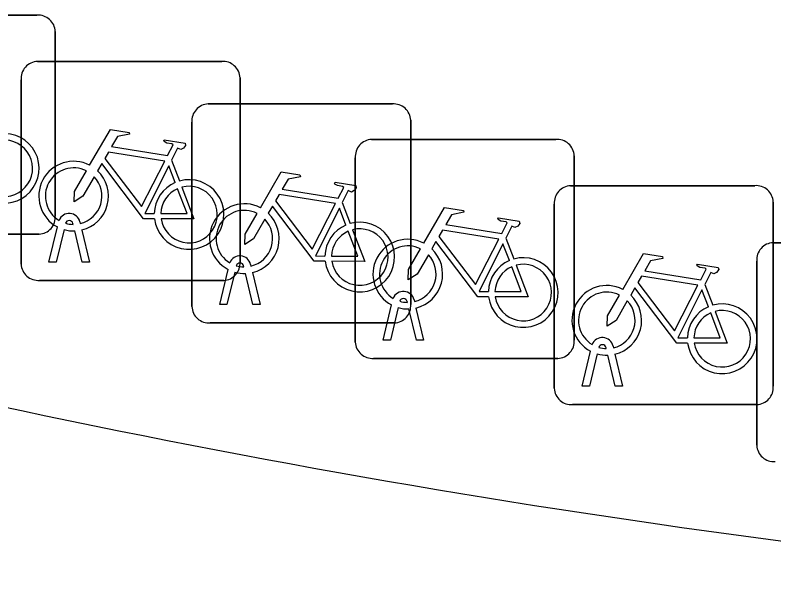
# Model space of a CAD drawing. Extents: x 161772 to 163123, y 383092 to 383917.
# Drawn here: x 163058.113 to 163061.575, y 383651.945 to 383654.513 of the extents above; entities that cross this region are included whole.
import ezdxf

# ---------------------------------------------------------------- set-up
doc = ezdxf.new("R2010")
doc.units = 0
doc.layers.add('IMGEO_Fietsenrek', color=7, linetype='Continuous')
doc.layers.add('IMGEO_Rijbaan_lokaal_gesloten', color=7, linetype='Continuous')

msp = doc.modelspace()

# ---------------------------------------------------------------- linework, layer by layer
at = {"layer": 'IMGEO_Fietsenrek'}
for p, q in [((163057.3719, 383654.5125), (163058.2128, 383654.5125)), ((163058.2128, 383654.5125), (163057.3719, 383654.5125)), ((163058.2965, 383654.4381), (163058.2965, 383653.5972)), ((163058.2965, 383653.5972), (163058.2965, 383654.4381)), ((163058.2149, 383654.3015), (163059.0558, 383654.3015)), ((163059.0558, 383654.3015), (163058.2149, 383654.3015)), ((163059.1395, 383654.2271), (163059.1395, 383653.3862)), ((163059.1395, 383653.3862), (163059.1395, 383654.2271)), ((163058.1405, 383653.3769), (163058.1405, 383654.2178)), ((163058.1405, 383654.2178), (163058.1405, 383653.3769)), ((163058.9939, 383654.1075), (163059.8348, 383654.1075)), ((163059.8348, 383654.1075), (163058.9939, 383654.1075)), ((163058.9195, 383653.1829), (163058.9195, 383654.0238)), ((163058.9195, 383654.0238), (163058.9195, 383653.1829)), ((163059.9185, 383654.0331), (163059.9185, 383653.1922)), ((163059.9185, 383653.1922), (163059.9185, 383654.0331)), ((163059.7399, 383653.9455), (163060.5808, 383653.9455)), ((163060.5808, 383653.9455), (163059.7399, 383653.9455)), ((163058.8272, 383653.8512), (163058.8635, 383653.756)), ((163059.6655, 383653.0209), (163059.6655, 383653.8618)), ((163059.6655, 383653.8618), (163059.6655, 383653.0209)), ((163060.6645, 383653.8711), (163060.6645, 383653.0302)), ((163060.6645, 383653.0302), (163060.6645, 383653.8711)), ((163060.6479, 383653.7345), (163061.4888, 383653.7345)), ((163061.4888, 383653.7345), (163060.6479, 383653.7345)), ((163059.6062, 383653.6572), (163059.6425, 383653.562)), ((163060.5735, 383652.8099), (163060.5735, 383653.6508)), ((163060.5735, 383653.6508), (163060.5735, 383652.8099)), ((163061.5725, 383653.6601), (163061.5725, 383652.8192)), ((163061.5725, 383652.8192), (163061.5725, 383653.6601)), ((163058.4086, 383653.5694), (163058.4104, 383653.5615)), ((163058.2675, 383653.3863), (163058.3058, 383653.5463)), ((163058.3362, 383653.5341), (163058.3009, 383653.3863)), ((163058.3779, 383653.5579), (163058.3769, 383653.5622)), ((163058.4174, 383653.5323), (163058.4524, 383653.3863)), ((163058.2221, 383653.5135), (163057.3812, 383653.5135)), ((163057.3812, 383653.5135), (163058.2221, 383653.5135)), ((163058.419, 383653.3863), (163058.3851, 383653.528)), ((163060.3522, 383653.4952), (163060.3885, 383653.4)), ((163061.5719, 383653.4745), (163062.4128, 383653.4745)), ((163062.4128, 383653.4745), (163061.5719, 383653.4745)), ((163058.3009, 383653.3863), (163058.2675, 383653.3863)), ((163058.4524, 383653.3863), (163058.419, 383653.3863)), ((163059.1569, 383653.3639), (163059.1559, 383653.3682)), ((163059.1876, 383653.3754), (163059.1894, 383653.3675)), ((163061.4975, 383652.5499), (163061.4975, 383653.3908)), ((163061.4975, 383653.3908), (163061.4975, 383652.5499)), ((163059.0465, 383653.1923), (163059.0848, 383653.3523)), ((163059.1152, 383653.3401), (163059.0799, 383653.1923)), ((163059.198, 383653.1923), (163059.1641, 383653.334)), ((163059.1964, 383653.3383), (163059.2314, 383653.1923)), ((163059.0651, 383653.3025), (163058.2242, 383653.3025)), ((163058.2242, 383653.3025), (163059.0651, 383653.3025)), ((163061.2602, 383653.2842), (163061.2965, 383653.189)), ((163059.0799, 383653.1923), (163059.0465, 383653.1923)), ((163059.2314, 383653.1923), (163059.198, 383653.1923)), ((163059.7925, 383653.0303), (163059.8308, 383653.1903)), ((163059.9029, 383653.2019), (163059.9019, 383653.2062)), ((163059.9336, 383653.2134), (163059.9354, 383653.2055)), ((163059.8612, 383653.1781), (163059.8259, 383653.0303)), ((163059.944, 383653.0303), (163059.9101, 383653.172)), ((163059.9424, 383653.1763), (163059.9774, 383653.0303)), ((163059.8441, 383653.1085), (163059.0032, 383653.1085)), ((163059.0032, 383653.1085), (163059.8441, 383653.1085)), ((163059.8259, 383653.0303), (163059.7925, 383653.0303)), ((163059.9774, 383653.0303), (163059.944, 383653.0303)), ((163060.7005, 383652.8193), (163060.7388, 383652.9793)), ((163060.8109, 383652.9909), (163060.8099, 383652.9952)), ((163060.8416, 383653.0024), (163060.8434, 383652.9945)), ((163060.5901, 383652.9465), (163059.7492, 383652.9465)), ((163059.7492, 383652.9465), (163060.5901, 383652.9465)), ((163060.7692, 383652.9671), (163060.7339, 383652.8193)), ((163060.852, 383652.8193), (163060.8181, 383652.961)), ((163060.8504, 383652.9653), (163060.8854, 383652.8193)), ((163060.7339, 383652.8193), (163060.7005, 383652.8193)), ((163060.8854, 383652.8193), (163060.852, 383652.8193)), ((163061.4981, 383652.7355), (163060.6572, 383652.7355)), ((163060.6572, 383652.7355), (163061.4981, 383652.7355))]:
    msp.add_line(p, q, dxfattribs=at)
for points in [[(163058.4531, 383653.8282), (163058.5478, 383653.9917), (163058.634, 383653.9779), (163058.6357, 383653.9692), (163058.5796, 383653.9583), (163058.5534, 383653.913), (163058.8086, 383653.8722)], [(163058.8086, 383653.8722), (163058.8336, 383653.921), (163058.8285, 383653.925), (163058.8053, 383653.9287), (163058.7926, 383653.9362), (163058.7916, 383653.9393), (163058.7938, 383653.9439), (163058.8886, 383653.9288), (163058.8909, 383653.9185), (163058.8815, 383653.9061), (163058.8691, 383653.8997), (163058.8546, 383653.9059), (163058.8272, 383653.8512)], [(163058.7957, 383653.847), (163058.5389, 383653.888), (163058.5222, 383653.8592), (163058.6892, 383653.6389), (163058.7957, 383653.847)], [(163058.7488, 383653.5835), (163058.6991, 383653.5836), (163058.5084, 383653.8353), (163058.4894, 383653.8025)], [(163058.8437, 383653.749), (163058.8144, 383653.8258), (163058.705, 383653.6077), (163058.7477, 383653.6076)], [(163058.4738, 383653.7757), (163058.4222, 383653.6865), (163058.3823, 383653.6605), (163058.3835, 383653.708), (163058.438, 383653.8022)], [(163059.2321, 383653.6342), (163059.3268, 383653.7977), (163059.413, 383653.7839), (163059.4147, 383653.7752), (163059.3586, 383653.7643), (163059.3324, 383653.719), (163059.5876, 383653.6782)], [(163059.5876, 383653.6782), (163059.6126, 383653.727), (163059.6075, 383653.731), (163059.5843, 383653.7347), (163059.5716, 383653.7422), (163059.5706, 383653.7453), (163059.5728, 383653.7499), (163059.6676, 383653.7348), (163059.6699, 383653.7245), (163059.6605, 383653.7121), (163059.6481, 383653.7057), (163059.6336, 383653.7119), (163059.6062, 383653.6572)], [(163058.7777, 383653.6075), (163058.8976, 383653.6073), (163058.8544, 383653.7209)], [(163058.8742, 383653.7278), (163058.9292, 383653.5832), (163058.7791, 383653.5835)], [(163059.5747, 383653.653), (163059.3179, 383653.694), (163059.3012, 383653.6652), (163059.4682, 383653.4449), (163059.5747, 383653.653)], [(163059.5278, 383653.3895), (163059.4781, 383653.3896), (163059.2874, 383653.6413), (163059.2684, 383653.6085)], [(163059.9781, 383653.4722), (163060.0728, 383653.6357), (163060.159, 383653.6219), (163060.1607, 383653.6132), (163060.1046, 383653.6023), (163060.0784, 383653.557), (163060.3336, 383653.5162)], [(163059.2528, 383653.5817), (163059.2012, 383653.4925), (163059.1613, 383653.4665), (163059.1625, 383653.514), (163059.217, 383653.6082)], [(163059.6227, 383653.555), (163059.5934, 383653.6318), (163059.484, 383653.4137), (163059.5267, 383653.4136)], [(163060.3336, 383653.5162), (163060.3586, 383653.565), (163060.3535, 383653.569), (163060.3303, 383653.5727), (163060.3176, 383653.5802), (163060.3166, 383653.5833), (163060.3188, 383653.5879), (163060.4136, 383653.5728), (163060.4159, 383653.5625), (163060.4065, 383653.5501), (163060.3941, 383653.5437), (163060.3796, 383653.5499), (163060.3522, 383653.4952)], [(163059.6532, 383653.5338), (163059.7082, 383653.3892), (163059.5581, 383653.3895)], [(163060.3207, 383653.491), (163060.0639, 383653.532), (163060.0472, 383653.5032), (163060.2142, 383653.2829), (163060.3207, 383653.491)], [(163059.5567, 383653.4135), (163059.6766, 383653.4133), (163059.6334, 383653.5269)], [(163060.2738, 383653.2275), (163060.2241, 383653.2276), (163060.0334, 383653.4793), (163060.0144, 383653.4465)], [(163060.3687, 383653.393), (163060.3394, 383653.4698), (163060.23, 383653.2517), (163060.2727, 383653.2516)], [(163059.9988, 383653.4197), (163059.9472, 383653.3305), (163059.9073, 383653.3045), (163059.9085, 383653.352), (163059.963, 383653.4462)], [(163060.8861, 383653.2612), (163060.9808, 383653.4247), (163061.067, 383653.4109), (163061.0687, 383653.4022), (163061.0126, 383653.3913), (163060.9864, 383653.346), (163061.2416, 383653.3052)], [(163060.3027, 383653.2515), (163060.4226, 383653.2513), (163060.3794, 383653.3649)], [(163060.3992, 383653.3718), (163060.4542, 383653.2272), (163060.3041, 383653.2275)], [(163061.2416, 383653.3052), (163061.2666, 383653.354), (163061.2615, 383653.358), (163061.2383, 383653.3617), (163061.2256, 383653.3692), (163061.2246, 383653.3723), (163061.2268, 383653.3769), (163061.3216, 383653.3618), (163061.3239, 383653.3515), (163061.3145, 383653.3391), (163061.3021, 383653.3327), (163061.2876, 383653.3389), (163061.2602, 383653.2842)], [(163061.2287, 383653.28), (163060.9719, 383653.321), (163060.9552, 383653.2922), (163061.1222, 383653.0719), (163061.2287, 383653.28)], [(163061.1818, 383653.0165), (163061.1321, 383653.0166), (163060.9414, 383653.2683), (163060.9224, 383653.2355)], [(163061.2767, 383653.182), (163061.2474, 383653.2588), (163061.138, 383653.0407), (163061.1807, 383653.0406)], [(163060.9068, 383653.2087), (163060.8552, 383653.1195), (163060.8153, 383653.0935), (163060.8165, 383653.141), (163060.871, 383653.2352)], [(163061.2107, 383653.0405), (163061.3306, 383653.0403), (163061.2874, 383653.1539)], [(163061.3072, 383653.1608), (163061.3622, 383653.0162), (163061.2121, 383653.0165)]]:
    msp.add_lwpolyline(points, dxfattribs=at)
for centre, radius, start, end in [((163058.2186, 383654.4348), 0.0779, 2.4484, 94.2845), ((163058.2186, 383654.4348), 0.0779, 2.4484, 94.2845), ((163058.2182, 383654.2236), 0.0779, 92.4484, 184.2845), ((163058.2182, 383654.2236), 0.0779, 92.4484, 184.2845), ((163059.0616, 383654.2238), 0.0779, 2.4484, 94.2845), ((163059.0616, 383654.2238), 0.0779, 2.4484, 94.2845), ((163058.9972, 383654.0296), 0.0779, 92.4484, 184.2845), ((163058.9972, 383654.0296), 0.0779, 92.4484, 184.2845), ((163059.8406, 383654.0298), 0.0779, 2.4484, 94.2845), ((163059.8406, 383654.0298), 0.0779, 2.4484, 94.2845), ((163058.0637, 383653.8139), 0.159, 187.0065, 105.7708), ((163058.0637, 383653.8139), 0.129, 188.6715, 104.5883), ((163059.7432, 383653.8676), 0.0779, 92.4484, 184.2845), ((163059.7432, 383653.8676), 0.0779, 92.4484, 184.2845), ((163060.5866, 383653.8678), 0.0779, 2.4484, 94.2845), ((163060.5866, 383653.8678), 0.0779, 2.4484, 94.2845), ((163058.3801, 383653.6869), 0.159, 62.6766, 242.1369), ((163058.3801, 383653.6869), 0.129, 63.3192, 238.903), ((163058.3801, 383653.6869), 0.129, 283.6043, 43.4302), ((163058.3801, 383653.6869), 0.159, 283.5766, 46.6042), ((163058.9067, 383653.6029), 0.159, 113.3408, 178.3217), ((163058.9067, 383653.6029), 0.159, 187.0065, 105.7708), ((163058.9067, 383653.6029), 0.129, 113.923, 177.9556), ((163058.9067, 383653.6029), 0.129, 188.6715, 104.5883), ((163060.6512, 383653.6566), 0.0779, 92.4484, 184.2845), ((163060.6512, 383653.6566), 0.0779, 92.4484, 184.2845), ((163061.4946, 383653.6568), 0.0779, 2.4484, 94.2845), ((163061.4946, 383653.6568), 0.0779, 2.4484, 94.2845), ((163059.1591, 383653.4929), 0.159, 62.6766, 242.1369), ((163058.3599, 383653.5583), 0.0499, 12.8025, 158.6934), ((163059.1591, 383653.4929), 0.129, 63.3192, 238.903), ((163059.1591, 383653.4929), 0.159, 283.5766, 46.6042), ((163058.2188, 383653.5914), 0.0779, 272.4484, 4.2845), ((163058.2188, 383653.5914), 0.0779, 272.4484, 4.2845), ((163058.3599, 383653.5583), 0.0174, 12.8025, 163.4502), ((163059.1591, 383653.4929), 0.129, 283.6043, 43.4302), ((163059.6857, 383653.4089), 0.159, 187.0065, 105.7708), ((163058.3801, 383653.6869), 0.159, 253.9967, 271.7867), ((163058.3801, 383653.6869), 0.129, 253.415, 269.0204), ((163059.6857, 383653.4089), 0.159, 113.3408, 178.3217), ((163059.6857, 383653.4089), 0.129, 188.6715, 104.5883), ((163059.6857, 383653.4089), 0.129, 113.923, 177.9556), ((163059.9051, 383653.3309), 0.159, 62.6766, 242.1369), ((163061.5752, 383653.3966), 0.0779, 92.4484, 184.2845), ((163061.5752, 383653.3966), 0.0779, 92.4484, 184.2845), ((163059.9051, 383653.3309), 0.129, 63.3192, 238.903), ((163059.9051, 383653.3309), 0.159, 283.5766, 46.6042), ((163059.1389, 383653.3643), 0.0499, 12.8025, 158.6934), ((163059.9051, 383653.3309), 0.129, 283.6043, 43.4302), ((163060.4317, 383653.2469), 0.159, 113.3408, 178.3217), ((163060.4317, 383653.2469), 0.159, 187.0065, 105.7708), ((163058.2184, 383653.3802), 0.0779, 182.4484, 274.2845), ((163058.2184, 383653.3802), 0.0779, 182.4484, 274.2845), ((163059.0618, 383653.3804), 0.0779, 272.4484, 4.2845), ((163059.0618, 383653.3804), 0.0779, 272.4484, 4.2845), ((163059.1389, 383653.3643), 0.0174, 12.8025, 163.4502), ((163059.1591, 383653.4929), 0.129, 253.415, 269.0204), ((163060.4317, 383653.2469), 0.129, 113.923, 177.9556), ((163060.4317, 383653.2469), 0.129, 188.6715, 104.5883), ((163059.1591, 383653.4929), 0.159, 253.9967, 271.7867), ((163060.8131, 383653.1199), 0.159, 62.6766, 242.1369), ((163059.8849, 383653.2023), 0.0499, 12.8025, 158.6934), ((163059.8849, 383653.2023), 0.0174, 12.8025, 163.4502), ((163060.8131, 383653.1199), 0.129, 63.3192, 238.903), ((163060.8131, 383653.1199), 0.159, 283.5766, 46.6042), ((163059.8408, 383653.1864), 0.0779, 272.4484, 4.2845), ((163059.8408, 383653.1864), 0.0779, 272.4484, 4.2845), ((163059.9051, 383653.3309), 0.129, 253.415, 269.0204), ((163060.8131, 383653.1199), 0.129, 283.6043, 43.4302), ((163061.3397, 383653.0359), 0.159, 187.0065, 105.7708), ((163058.9974, 383653.1862), 0.0779, 182.4484, 274.2845), ((163058.9974, 383653.1862), 0.0779, 182.4484, 274.2845), ((163059.9051, 383653.3309), 0.159, 253.9967, 271.7867), ((163061.3397, 383653.0359), 0.159, 113.3408, 178.3217), ((163061.3397, 383653.0359), 0.129, 113.923, 177.9556), ((163061.3397, 383653.0359), 0.129, 188.6715, 104.5883), ((163059.7434, 383653.0242), 0.0779, 182.4484, 274.2845), ((163059.7434, 383653.0242), 0.0779, 182.4484, 274.2845), ((163060.5868, 383653.0244), 0.0779, 272.4484, 4.2845), ((163060.5868, 383653.0244), 0.0779, 272.4484, 4.2845), ((163060.7929, 383652.9913), 0.0499, 12.8025, 158.6934), ((163060.7929, 383652.9913), 0.0174, 12.8025, 163.4502), ((163060.8131, 383653.1199), 0.129, 253.415, 269.0204), ((163060.8131, 383653.1199), 0.159, 253.9967, 271.7867), ((163060.6514, 383652.8132), 0.0779, 182.4484, 274.2845), ((163060.6514, 383652.8132), 0.0779, 182.4484, 274.2845), ((163061.4948, 383652.8134), 0.0779, 272.4484, 4.2845), ((163061.4948, 383652.8134), 0.0779, 272.4484, 4.2845), ((163061.5754, 383652.5532), 0.0779, 182.4484, 274.2845), ((163061.5754, 383652.5532), 0.0779, 182.4484, 274.2845)]:
    msp.add_arc(centre, radius, start, end, dxfattribs=at)
at = {"layer": 'IMGEO_Rijbaan_lokaal_gesloten'}
msp.add_arc((163067.4811, 383696.7232), 44.9949, 255.13102, 264.37519, dxfattribs=at)

doc.saveas('drawing.dxf')
